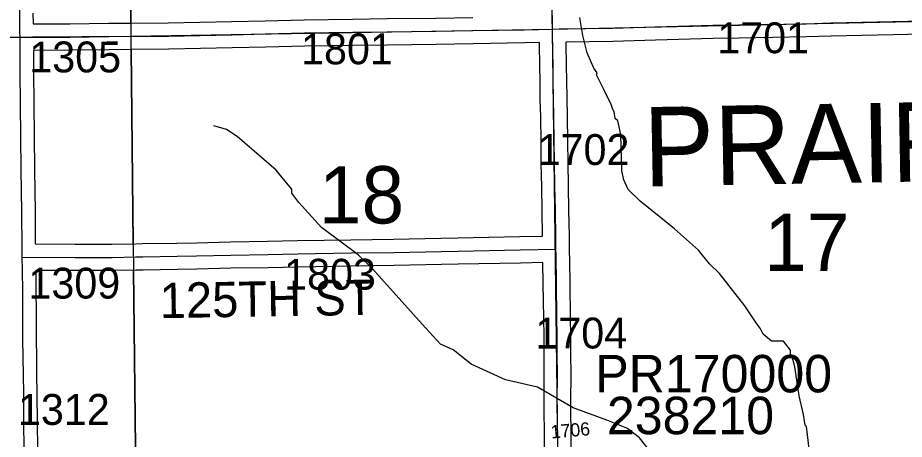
# Model space of a CAD drawing. Extents: x 23.6 to 68.7, y -63 to -29.
# Drawn here: x 38.314 to 40.326, y -36.611 to -35.655 of the extents above; entities that cross this region are included whole.
import ezdxf

# ---------------------------------------------------------------- set-up
doc = ezdxf.new("R2010")
doc.units = 0
for name, color, linetype in [('tdCoHydroRiver', 7, 'Continuous'), ('tdCoSecRdNmbr', 7, 'Continuous'), ('tdCoSecRdTxt', 7, 'Continuous'), ('tdCoSecRteBand', 7, 'Continuous'), ('tdCoSecRteCL', 7, 'Continuous'), ('tdCoSectLine', 7, 'Continuous'), ('tdCoSectLinePart', 7, 'Continuous'), ('tdCoSectNmbr', 7, 'Continuous'), ('tdCoStrucSecCoName', 7, 'Continuous'), ('tdCoStrucSecFHWANum', 7, 'Continuous'), ('tdCoSurfConc', 7, 'Continuous'), ('tdCoSurfGravel', 7, 'Continuous'), ('tdCoTwpBndry', 7, 'Continuous'), ('tdCoTwpBndryShd', 7, 'Continuous'), ('tdCoTwpNameTxt', 7, 'Continuous')]:
    doc.layers.add(name, color=color, linetype=linetype)

msp = doc.modelspace()

# ---------------------------------------------------------------- linework, layer by layer
at = {"layer": 'tdCoHydroRiver'}
for points in [[(40.111, -36.6387), (40.1041, -36.5819), (40.1009, -36.5788), (40.0975, -36.5551), (40.0877, -36.5126), (40.0776, -36.4464), (40.071, -36.4212), (40.0678, -36.4181), (40.0677, -36.4086), (40.0518, -36.3882), (40.0249, -36.3885), (40.0058, -36.3729), (39.9994, -36.3587), (39.9914, -36.3493), (39.9642, -36.3086), (39.9067, -36.2349), (39.8844, -36.213), (39.8588, -36.1817), (39.8047, -36.1333), (39.7268, -36.0709), (39.6997, -36.0443), (39.69, -36.0223), (39.6851, -36.0018), (39.6827, -35.9198), (39.6761, -35.8883), (39.6697, -35.8836), (39.668, -35.8678), (39.6648, -35.8631), (39.6599, -35.849), (39.6503, -35.8301), (39.6438, -35.816), (39.6278, -35.7845), (39.6293, -35.7798), (39.6213, -35.7688), (39.6068, -35.7342), (39.5969, -35.6949), (39.5902, -35.6539)], [(38.9005, -36.0006), (38.812, -35.924), (38.7879, -35.908), (38.7591, -35.8999)], [(39.8007, -36.7079), (39.799, -36.6969), (39.7798, -36.6765), (39.7255, -36.6076), (39.6969, -36.5858), (39.6509, -36.5673), (39.5749, -36.5396), (39.494, -36.493), (39.4212, -36.4763), (39.3435, -36.4407), (39.3022, -36.408), (39.2736, -36.3956), (39.2322, -36.3502), (39.1205, -36.225), (39.087, -36.1922), (39.0037, -36.1305), (38.9522, -36.0735), (38.9361, -36.0529), (38.936, -36.0434), (38.9279, -36.0339), (38.9005, -36.0006)]]:
    msp.add_lwpolyline(points, dxfattribs=at)
at = {"layer": 'tdCoSecRteBand'}
for points in [[(38.3489, -35.644), (38.3493, -35.6686), (38.3493, -35.6686), (38.3493, -35.6687)], [(38.3493, -35.6687), (38.4326, -35.6684), (38.521, -35.6672), (38.5211, -35.6672), (38.5212, -35.6672), (38.5713, -35.6668), (38.6558, -35.6662), (38.7993, -35.6633), (38.876, -35.6615), (38.9643, -35.6594), (38.9644, -35.6594), (38.9646, -35.6594), (39.0742, -35.6576), (39.0742, -35.6576), (39.0743, -35.6576), (39.1524, -35.6568), (39.2629, -35.6553), (39.3469, -35.654)], [(40.4018, -35.6912), (40.3007, -35.6933), (40.1603, -35.6966), (40.1043, -35.6982), (40.1042, -35.6982), (40.104, -35.6982), (39.9515, -35.7009), (39.9515, -35.7009), (39.9515, -35.7009), (39.8925, -35.7018), (39.7613, -35.7057), (39.7613, -35.7057), (39.7613, -35.7057), (39.665, -35.7084), (39.6647, -35.7084), (39.6645, -35.7084), (39.558, -35.7098), (39.5591, -35.7663), (39.5591, -35.7663), (39.5591, -35.7664), (39.5596, -35.7947), (39.5596, -35.7948), (39.5596, -35.7949), (39.5601, -35.8384), (39.5612, -35.8776), (39.5612, -35.8779), (39.5612, -35.8781), (39.5619, -35.936), (39.5619, -35.936), (39.5619, -35.9361), (39.5624, -35.9832), (39.5635, -36.037), (39.5635, -36.0371), (39.5635, -36.0371), (39.5644, -36.0909), (39.5644, -36.0909), (39.5644, -36.0909), (39.5653, -36.1495), (39.5653, -36.1495), (39.5657, -36.1794), (39.5662, -36.2093), (39.5661, -36.2093), (39.567, -36.2564), (39.567, -36.2565), (39.567, -36.2566), (39.5679, -36.3358), (39.5688, -36.376), (39.5688, -36.3764), (39.5688, -36.3768), (39.5686, -36.4265), (39.5693, -36.4551), (39.5693, -36.4555), (39.5693, -36.456), (39.5688, -36.5334), (39.5697, -36.6088), (39.5697, -36.6089), (39.5697, -36.6089), (39.5701, -36.6482)], [(38.4448, -36.1683), (38.5282, -36.1683), (38.5821, -36.1674), (38.5977, -36.1672), (38.6753, -36.1659), (38.7198, -36.165), (38.797, -36.1633), (38.7971, -36.1633), (38.7972, -36.1632), (38.8814, -36.1618), (38.9491, -36.1602), (38.9492, -36.1602), (38.9494, -36.1602), (39.0703, -36.1582), (39.0704, -36.1582), (39.0704, -36.1582), (39.1673, -36.157), (39.2746, -36.1548), (39.2746, -36.1548), (39.2746, -36.1548), (39.3127, -36.1541), (39.4537, -36.1513), (39.4537, -36.1513), (39.4538, -36.1513), (39.5053, -36.1504), (39.5044, -36.0919), (39.5035, -36.0382), (39.5024, -35.9843), (39.5024, -35.9841), (39.5024, -35.984), (39.5019, -35.9367), (39.5012, -35.8791), (39.5001, -35.8399), (39.5001, -35.8396), (39.5001, -35.8394), (39.4996, -35.7956), (39.4991, -35.7674), (39.498, -35.7111), (39.4651, -35.712), (39.465, -35.712), (39.4649, -35.712), (39.3479, -35.714), (39.3479, -35.714), (39.3478, -35.714), (39.2638, -35.7153), (39.2637, -35.7153), (39.2637, -35.7153), (39.1532, -35.7168), (39.1531, -35.7168), (39.1531, -35.7168), (39.075, -35.7176), (38.9656, -35.7193), (38.8775, -35.7215), (38.8774, -35.7215), (38.8774, -35.7215), (38.8007, -35.7233), (38.8006, -35.7233), (38.8006, -35.7233), (38.6569, -35.7262), (38.6567, -35.7262), (38.6565, -35.7262), (38.5717, -35.7268), (38.5218, -35.7272), (38.4333, -35.7284), (38.4331, -35.7284), (38.4329, -35.7284), (38.3498, -35.7287), (38.3501, -35.7755), (38.3509, -35.8508), (38.3517, -35.9236), (38.3517, -35.9236), (38.3517, -35.9236), (38.3525, -35.9993), (38.3538, -36.0951), (38.3538, -36.0953), (38.3538, -36.0954), (38.3542, -36.1678), (38.4448, -36.1683)], [(39.5101, -36.6494), (39.5098, -36.6095), (39.5088, -36.5339), (39.5088, -36.5336), (39.5088, -36.5334), (39.5093, -36.4561), (39.5086, -36.4275), (39.5086, -36.427), (39.5086, -36.4266), (39.5088, -36.377), (39.5079, -36.337), (39.5079, -36.3368), (39.5079, -36.3367), (39.507, -36.2574), (39.5061, -36.2103), (39.4549, -36.2113), (39.3139, -36.2141), (39.3139, -36.2141), (39.3138, -36.2141), (39.2757, -36.2148), (39.1684, -36.217), (39.1683, -36.217), (39.1682, -36.217), (39.0712, -36.2182), (38.9504, -36.2202), (38.8827, -36.2218), (38.8826, -36.2218), (38.8825, -36.2218), (38.7983, -36.2232), (38.7211, -36.225), (38.7211, -36.225), (38.721, -36.225), (38.6765, -36.2259), (38.6764, -36.2259), (38.6764, -36.2259), (38.5987, -36.2272), (38.5987, -36.2272), (38.5987, -36.2272), (38.583, -36.2274), (38.5289, -36.2283), (38.5287, -36.2283), (38.5284, -36.2283), (38.4447, -36.2283), (38.4446, -36.2283), (38.4446, -36.2283), (38.3551, -36.2278), (38.3558, -36.2764), (38.3558, -36.2765), (38.3558, -36.2767), (38.356, -36.3215), (38.356, -36.3216), (38.356, -36.3216), (38.356, -36.3828), (38.3566, -36.4259), (38.3572, -36.4628), (38.358, -36.5089), (38.358, -36.509), (38.358, -36.5092), (38.3586, -36.5723), (38.3592, -36.6326)]]:
    msp.add_lwpolyline(points, dxfattribs=at)
at = {"layer": 'tdCoSecRteCL'}
for points in [[(39.5276, -35.6804), (39.5273, -35.658), (39.5264, -35.5835), (39.5254, -35.4783), (39.5245, -35.44), (39.5236, -35.3976), (39.5234, -35.365), (39.5224, -35.2716), (39.5208, -35.1812), (39.5204, -35.1528), (39.5192, -35.0458), (39.5183, -34.9381), (39.5176, -34.8768), (39.5169, -34.8281), (39.5167, -34.7981), (39.5153, -34.7165), (39.5154, -34.6804)], [(38.3196, -35.6988), (38.3195, -35.6868), (38.3189, -35.6441), (38.3191, -35.5792), (38.3187, -35.5177), (38.3177, -35.4623), (38.3183, -35.4119), (38.3175, -35.3455), (38.3169, -35.2825), (38.3165, -35.2291), (38.3164, -35.1981), (38.3146, -35.1612), (38.313, -35.133), (38.3096, -35.0916), (38.3081, -35.0558), (38.3067, -35.0099), (38.3041, -34.9262), (38.3039, -34.8753), (38.3037, -34.8138), (38.3031, -34.7733), (38.3031, -34.7246), (38.3021, -34.709), (38.3008, -34.6998)], [(39.5276, -35.6804), (39.5433, -35.68), (39.6641, -35.6784), (39.7604, -35.6757), (39.8918, -35.6718), (39.951, -35.6709), (40.1035, -35.6682), (40.1595, -35.6666), (40.3, -35.6634), (40.4013, -35.6612), (40.5043, -35.6599), (40.5191, -35.6596)], [(38.3196, -35.6988), (38.4328, -35.6984), (38.5214, -35.6972), (38.5715, -35.6968), (38.6563, -35.6962), (38.8, -35.6933), (38.8767, -35.6915), (38.965, -35.6893), (39.0746, -35.6876), (39.1528, -35.6868), (39.2633, -35.6853), (39.3474, -35.684), (39.4643, -35.682), (39.5276, -35.6804)], [(39.5357, -36.1798), (39.5354, -36.1534), (39.5344, -36.0914), (39.5335, -36.0376), (39.5324, -35.9837), (39.5319, -35.9364), (39.5312, -35.8785), (39.5301, -35.839), (39.5296, -35.7952), (39.5291, -35.7668), (39.5278, -35.696), (39.5276, -35.6804)], [(37.6073, -35.7019), (37.6122, -35.7011), (37.6384, -35.7014), (37.6647, -35.7009), (37.7842, -35.7006), (37.8782, -35.7012), (37.9645, -35.7009), (38.0456, -35.7), (38.1511, -35.6995), (38.2975, -35.6989), (38.3196, -35.6988)], [(38.3246, -36.1977), (38.3242, -36.1772), (38.3238, -36.0955), (38.3225, -35.9997), (38.3217, -35.9239), (38.3209, -35.8511), (38.3201, -35.7757), (38.3197, -35.7087), (38.3196, -35.6988)], [(38.3246, -36.1977), (38.4447, -36.1983), (38.5284, -36.1983), (38.5826, -36.1974), (38.5982, -36.1972), (38.6759, -36.1959), (38.7204, -36.195), (38.7977, -36.1932), (38.882, -36.1918), (38.9498, -36.1902), (39.0708, -36.1882), (39.1678, -36.187), (39.2752, -36.1848), (39.3133, -36.1841), (39.4543, -36.1813), (39.5357, -36.1798)], [(39.5405, -36.6789), (39.5402, -36.6588), (39.5397, -36.6092), (39.5388, -36.5335), (39.5393, -36.4558), (39.5386, -36.4267), (39.5388, -36.3767), (39.5379, -36.3363), (39.537, -36.257), (39.5358, -36.194), (39.5357, -36.1798)], [(38.3321, -36.9493), (38.3321, -36.9204), (38.3317, -36.8659), (38.3306, -36.7973), (38.3298, -36.7355), (38.3298, -36.6923), (38.3292, -36.6329), (38.3286, -36.5726), (38.328, -36.5094), (38.3272, -36.4633), (38.3266, -36.4264), (38.326, -36.383), (38.326, -36.3216), (38.3258, -36.2768), (38.325, -36.2267), (38.3246, -36.1977)]]:
    msp.add_lwpolyline(points, dxfattribs=at)
at = {"layer": 'tdCoSectLine'}
for points in [[(39.515, -34.6803), (39.5272, -35.6803)], [(38.5605, -34.6979), (38.5712, -35.6968)], [(39.5272, -35.6803), (40.5188, -35.6596)], [(38.5712, -35.6968), (39.5272, -35.6803)], [(39.5272, -35.6803), (39.5402, -36.6789)], [(37.5671, -35.7032), (38.5712, -35.6968)], [(38.5712, -35.6968), (38.5821, -36.696)]]:
    msp.add_lwpolyline(points, dxfattribs=at)
at = {"layer": 'tdCoSectLinePart'}
for points in [[(38.5608, -34.7279), (38.5709, -35.6669)], [(38.5715, -35.7269), (38.5763, -36.1674)], [(38.577, -36.2273), (38.5821, -36.696)]]:
    msp.add_lwpolyline(points, dxfattribs=at)
at = {"layer": 'tdCoSurfConc'}
msp.add_lwpolyline([(39.5405, -36.6789), (39.5402, -36.6588), (39.5397, -36.6092), (39.5388, -36.5335), (39.5393, -36.4558), (39.5386, -36.4267), (39.5388, -36.3767), (39.5379, -36.3363), (39.537, -36.257), (39.5358, -36.194), (39.5357, -36.1798), (39.5354, -36.1534), (39.5344, -36.0914), (39.5335, -36.0376), (39.5324, -35.9837), (39.5319, -35.9364), (39.5312, -35.8785), (39.5301, -35.839), (39.5296, -35.7952), (39.5291, -35.7668), (39.5278, -35.696), (39.5276, -35.6804), (39.5273, -35.658), (39.5264, -35.5835)], dxfattribs=at)
at = {"layer": 'tdCoSurfGravel'}
for points in [[(38.3292, -36.6329), (38.3286, -36.5726), (38.328, -36.5094), (38.3272, -36.4633), (38.3266, -36.4264), (38.326, -36.383), (38.326, -36.3216), (38.3258, -36.2768), (38.325, -36.2267), (38.3246, -36.1977), (38.3242, -36.1772), (38.3238, -36.0955), (38.3225, -35.9997), (38.3217, -35.9239), (38.3209, -35.8511), (38.3201, -35.7757), (38.3197, -35.7087), (38.3196, -35.6988), (38.3195, -35.6868), (38.3189, -35.6441)], [(39.5276, -35.6804), (39.5433, -35.68), (39.6641, -35.6784), (39.7604, -35.6757), (39.8918, -35.6718), (39.951, -35.6709), (40.1035, -35.6682), (40.1595, -35.6666), (40.3, -35.6634), (40.4013, -35.6612)], [(38.5715, -35.6968), (38.6563, -35.6962), (38.8, -35.6933), (38.8767, -35.6915), (38.965, -35.6893), (39.0746, -35.6876), (39.1528, -35.6868), (39.2633, -35.6853), (39.3474, -35.684), (39.4643, -35.682), (39.5276, -35.6804)], [(37.6036, -35.7019), (37.6073, -35.7019), (37.6122, -35.7011), (37.6384, -35.7014), (37.6647, -35.7009), (37.7842, -35.7006), (37.8782, -35.7012), (37.9645, -35.7009), (38.0456, -35.7), (38.1511, -35.6995), (38.2975, -35.6989), (38.3196, -35.6988), (38.4328, -35.6984), (38.5214, -35.6972), (38.5715, -35.6968)], [(38.5826, -36.1974), (38.5982, -36.1972), (38.6759, -36.1959), (38.7204, -36.195), (38.7977, -36.1932), (38.882, -36.1918), (38.9498, -36.1902), (39.0708, -36.1882), (39.1678, -36.187), (39.2752, -36.1848), (39.3133, -36.1841), (39.4543, -36.1813), (39.5357, -36.1798)], [(38.3246, -36.1977), (38.4447, -36.1983), (38.5284, -36.1983), (38.5826, -36.1974)]]:
    msp.add_lwpolyline(points, dxfattribs=at)
at = {"layer": 'tdCoTwpBndry'}
for points in [[(38.5709, -35.6668), (38.5608, -34.7279)], [(38.5763, -36.1675), (38.5715, -35.7268)], [(38.5887, -37.167), (38.5821, -36.696), (38.577, -36.2275)]]:
    msp.add_lwpolyline(points, dxfattribs=at)
at = {"layer": 'tdCoTwpBndryShd'}
msp.add_lwpolyline([(38.5483, -33.7216), (38.5605, -34.6979), (38.5712, -35.6968), (38.5821, -36.696), (38.5961, -37.695), (38.608, -38.6971), (38.6195, -39.6934), (38.629, -40.6849), (38.6311, -41.6817)], dxfattribs=at)

# ---------------------------------------------------------------- texts
at = {"layer": 'tdCoSecRdNmbr'}
for s, height, rotation, p in [('1701', 0.07, 0.0312, (39.9018, -35.7353)), ('1305', 0.07, 0.03, (38.3406, -35.7787)), ('1801', 0.07, 0.0305, (38.9573, -35.7604)), ('1702', 0.07, 0.0309, (39.4942, -35.9888)), ('1803', 0.07, 0.0305, (38.9188, -36.2717)), ('1309', 0.07, 0.03, (38.3387, -36.2919)), ('1704', 0.07, 0.0309, (39.489, -36.4051)), ('1312', 0.07, 0.03, (38.3149, -36.5784)), ('1706', 0.03, 5.0316, (39.5253, -36.6094))]:
    msp.add_text(s, height=height, rotation=rotation, dxfattribs=at).set_placement(p)
at = {"layer": 'tdCoSecRdTxt'}
msp.add_text('125TH ST', height=0.08, rotation=0.912, dxfattribs=at).set_placement((38.6371, -36.3363))
at = {"layer": 'tdCoSectNmbr'}
for s, rotation, p in [('18', 0.0305, (38.9979, -36.1215)), ('17', 0.0312, (40.0082, -36.2293))]:
    msp.add_text(s, height=0.13, rotation=rotation, dxfattribs=at).set_placement(p)
at = {"layer": 'tdCoStrucSecCoName'}
msp.add_text('PR170000', height=0.085, dxfattribs=at).set_placement((39.625, -36.5046))
at = {"layer": 'tdCoStrucSecFHWANum'}
msp.add_text('238210', height=0.085, dxfattribs=at).set_placement((39.6513, -36.5995))
at = {"layer": 'tdCoTwpNameTxt'}
msp.add_text('PRAIRIE', height=0.18, rotation=1.0318, dxfattribs=at).set_placement((39.7357, -36.0376))

doc.saveas('drawing.dxf')
